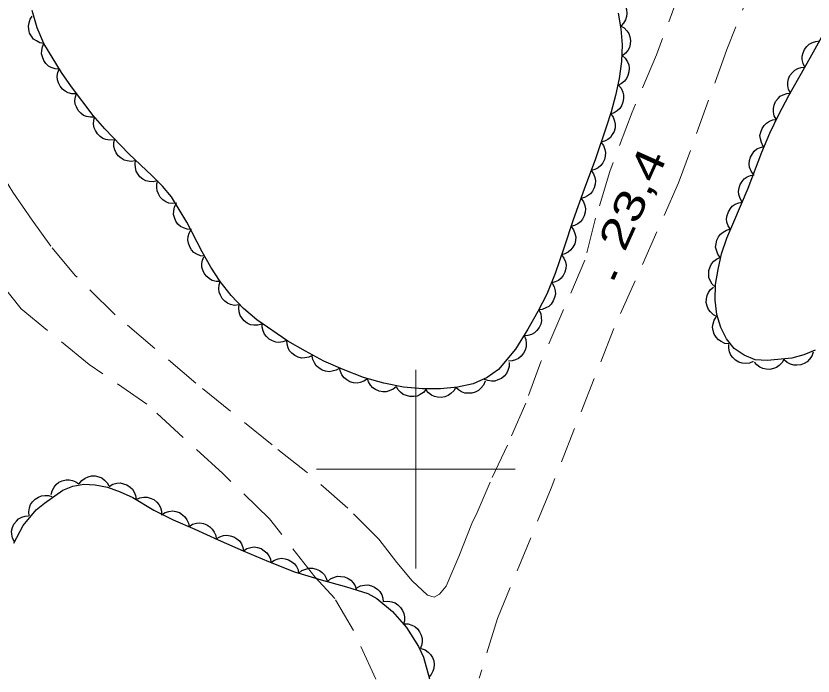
# Model space of a CAD drawing. Extents: x 356765 to 358572, y 5103174 to 5104650.
# Drawn here: x 357779.88 to 357819.98, y 5103689.59 to 5103722.8 of the extents above; entities that cross this region are included whole.
import ezdxf

# ---------------------------------------------------------------- set-up
doc = ezdxf.new("R2010")
doc.units = 0
doc.header["$LTSCALE"] = 0.6
doc.linetypes.add('DOT_DASHED', pattern=[7.7, 5, -1.2, 0.3, -1.2])
doc.linetypes.add('MEDIUM_DASHED', pattern=[4.5, 3, -1.5])
for name, color, linetype, lineweight in [('19', 7, 'Continuous', 13), ('3', 7, 'Continuous', 140), ('44', 7, 'Continuous', 25), ('61', 7, 'Continuous', 13)]:
    doc.layers.add(name, color=color, linetype=linetype, lineweight=lineweight)

msp = doc.modelspace()

# ---------------------------------------------------------------- linework, layer by layer
at = {"layer": '19', "linetype": 'MEDIUM_DASHED'}
for points in [[(357853.75, 5103801.72), (357850.76, 5103796.06), (357849.46, 5103793.76), (357848.21, 5103791.53), (357847.05, 5103789.83), (357845.67, 5103788.07), (357844.14, 5103786.58), (357842.34, 5103784.64), (357842.32, 5103784.62), (357840.65, 5103782.63), (357839.11, 5103780.07), (357837.42, 5103775.61), (357835.5, 5103770.34), (357833.17, 5103764.55), (357829.56, 5103755.76), (357825.69, 5103747.17), (357822.26, 5103737.98), (357819.05, 5103729.8), (357815.65, 5103721.11), (357813.22, 5103714.41), (357809.96, 5103707.07), (357806.8, 5103699.05), (357804.11, 5103692.49), (357803.18, 5103689.49)], [(357797.98, 5103689.44), (357796.86, 5103691.88), (357795.92, 5103693.5), (357794.91, 5103694.58), (357792.63, 5103697.5), (357790.29, 5103699.78), (357786.47, 5103703.27), (357783.57, 5103705.27), (357780.14, 5103708.06), (357777.89, 5103710.86), (357775.45, 5103715.24), (357773.7, 5103719.43), (357772.55, 5103722.79), (357772.1, 5103725.48), (357772.07, 5103728.22), (357772.35, 5103730.8), (357772.7, 5103733.52), (357773.02, 5103735.49), (357773.46, 5103737.48), (357773.92, 5103739.17)], [(357788.93, 5103704.33), (357784.88, 5103707.76), (357782.86, 5103709.75), (357781.63, 5103711.22), (357780.69, 5103712.52), (357779.72, 5103713.93), (357778.44, 5103716.01), (357777.77, 5103717.26), (357777.1, 5103718.51), (357776.51, 5103719.91), (357775.05, 5103723.93), (357774.51, 5103726.28), (357774.36, 5103728.8), (357774.34, 5103731.54), (357774.54, 5103733.47), (357775.59, 5103737.08), (357776.07, 5103738.28)], [(357813.34, 5103724.2), (357812.11, 5103720.84), (357810.88, 5103717.96), (357809.75, 5103714.98), (357809.04, 5103712.62), (357808.5, 5103710.51), (357807.4, 5103707.95), (357806.29, 5103705.4), (357805.53, 5103703.33), (357804.61, 5103701.21), (357803.73, 5103699.34), (357803.09, 5103697.83), (357802.81, 5103697.27), (357802.16, 5103695.61), (357801.86, 5103694.9), (357801.52, 5103694.12), (357801.19, 5103693.71), (357800.92, 5103693.57), (357800.58, 5103693.67), (357799.81, 5103694.39), (357799.04, 5103695.3), (357798.14, 5103696.48), (357796.57, 5103698.04), (357794.47, 5103699.89), (357792.77, 5103701.22), (357788.93, 5103704.33)]]:
    msp.add_lwpolyline(points, dxfattribs=at)
at = {"layer": '3'}
msp.add_line((357809.9, 5103709.56), (357810.06, 5103709.93), dxfattribs=at)
at = {"layer": '44'}
for points in [[(357809.99, 5103723.77), (357810.18, 5103723.7), (357810.34, 5103723.57), (357810.46, 5103723.46), (357810.54, 5103723.3), (357810.6, 5103723.13), (357810.61, 5103722.93), (357810.6, 5103722.77), (357810.54, 5103722.61), (357810.45, 5103722.44), (357810.33, 5103722.31)], [(357781.29, 5103721.41), (357781.09, 5103721.45), (357780.91, 5103721.55), (357780.77, 5103721.64), (357780.66, 5103721.78), (357780.57, 5103721.94), (357780.53, 5103722.13), (357780.51, 5103722.29), (357780.54, 5103722.46), (357780.6, 5103722.64), (357780.69, 5103722.79)], [(357810.3, 5103722.31), (357810.48, 5103722.2), (357810.62, 5103722.05), (357810.72, 5103721.92), (357810.77, 5103721.75), (357810.8, 5103721.57), (357810.78, 5103721.38), (357810.75, 5103721.22), (357810.67, 5103721.07), (357810.55, 5103720.92), (357810.41, 5103720.81)], [(357819.57, 5103720.23), (357819.48, 5103720.41), (357819.44, 5103720.61), (357819.44, 5103720.78), (357819.48, 5103720.95), (357819.55, 5103721.12), (357819.67, 5103721.27), (357819.79, 5103721.38), (357819.95, 5103721.46), (357820.12, 5103721.52), (357820.3, 5103721.54)], [(357782.06, 5103720.13), (357781.86, 5103720.14), (357781.66, 5103720.21), (357781.52, 5103720.28), (357781.39, 5103720.41), (357781.28, 5103720.56), (357781.21, 5103720.74), (357781.17, 5103720.89), (357781.18, 5103721.07), (357781.22, 5103721.25), (357781.29, 5103721.41)], [(357810.38, 5103720.81), (357810.53, 5103720.67), (357810.64, 5103720.5), (357810.71, 5103720.34), (357810.73, 5103720.17), (357810.72, 5103719.99), (357810.67, 5103719.8), (357810.6, 5103719.65), (357810.49, 5103719.52), (357810.35, 5103719.4), (357810.19, 5103719.32)], [(357782.91, 5103718.89), (357782.7, 5103718.88), (357782.5, 5103718.94), (357782.35, 5103719.01), (357782.22, 5103719.12), (357782.1, 5103719.26), (357782.02, 5103719.44), (357781.97, 5103719.59), (357781.96, 5103719.77), (357781.99, 5103719.95), (357782.05, 5103720.12)], [(357818.84, 5103718.92), (357818.75, 5103719.1), (357818.71, 5103719.3), (357818.71, 5103719.47), (357818.75, 5103719.64), (357818.82, 5103719.81), (357818.94, 5103719.96), (357819.06, 5103720.07), (357819.22, 5103720.15), (357819.39, 5103720.21), (357819.57, 5103720.23)], [(357810.19, 5103719.32), (357810.33, 5103719.16), (357810.41, 5103718.97), (357810.45, 5103718.81), (357810.45, 5103718.64), (357810.42, 5103718.46), (357810.34, 5103718.28), (357810.26, 5103718.14), (357810.13, 5103718.03), (357809.97, 5103717.93), (357809.8, 5103717.87)], [(357783.84, 5103717.71), (357783.63, 5103717.7), (357783.43, 5103717.74), (357783.28, 5103717.8), (357783.14, 5103717.91), (357783.01, 5103718.05), (357782.92, 5103718.22), (357782.86, 5103718.37), (357782.85, 5103718.54), (357782.87, 5103718.73), (357782.92, 5103718.9)], [(357818.13, 5103717.6), (357818.03, 5103717.78), (357817.99, 5103717.98), (357817.99, 5103718.15), (357818.03, 5103718.32), (357818.1, 5103718.49), (357818.22, 5103718.64), (357818.33, 5103718.76), (357818.48, 5103718.84), (357818.66, 5103718.9), (357818.84, 5103718.92)], [(357809.8, 5103717.87), (357809.92, 5103717.7), (357809.99, 5103717.51), (357810.03, 5103717.35), (357810.02, 5103717.17), (357809.97, 5103716.99), (357809.88, 5103716.83), (357809.79, 5103716.69), (357809.65, 5103716.58), (357809.49, 5103716.5), (357809.31, 5103716.45)], [(357784.82, 5103716.57), (357784.61, 5103716.55), (357784.41, 5103716.59), (357784.25, 5103716.64), (357784.11, 5103716.74), (357783.98, 5103716.87), (357783.88, 5103717.03), (357783.81, 5103717.18), (357783.79, 5103717.36), (357783.8, 5103717.54), (357783.84, 5103717.71)], [(357817.48, 5103716.24), (357817.38, 5103716.43), (357817.33, 5103716.62), (357817.31, 5103716.79), (357817.35, 5103716.96), (357817.42, 5103717.13), (357817.53, 5103717.29), (357817.64, 5103717.41), (357817.79, 5103717.5), (357817.96, 5103717.57), (357818.14, 5103717.59)], [(357785.89, 5103715.52), (357785.68, 5103715.48), (357785.48, 5103715.51), (357785.32, 5103715.55), (357785.17, 5103715.64), (357785.03, 5103715.76), (357784.92, 5103715.92), (357784.85, 5103716.07), (357784.81, 5103716.24), (357784.81, 5103716.43), (357784.85, 5103716.6)], [(357809.31, 5103716.45), (357809.44, 5103716.28), (357809.51, 5103716.09), (357809.54, 5103715.93), (357809.53, 5103715.75), (357809.49, 5103715.58), (357809.4, 5103715.41), (357809.3, 5103715.27), (357809.17, 5103715.16), (357809, 5103715.08), (357808.83, 5103715.03)], [(357816.98, 5103714.83), (357816.86, 5103715), (357816.79, 5103715.19), (357816.76, 5103715.35), (357816.78, 5103715.53), (357816.83, 5103715.7), (357816.93, 5103715.87), (357817.02, 5103716), (357817.16, 5103716.11), (357817.33, 5103716.19), (357817.51, 5103716.23)], [(357786.99, 5103714.5), (357786.79, 5103714.46), (357786.58, 5103714.47), (357786.42, 5103714.51), (357786.27, 5103714.59), (357786.12, 5103714.71), (357786.01, 5103714.86), (357785.93, 5103715), (357785.89, 5103715.17), (357785.87, 5103715.36), (357785.9, 5103715.53)], [(357808.82, 5103715.03), (357808.94, 5103714.86), (357809.01, 5103714.67), (357809.04, 5103714.51), (357809.02, 5103714.34), (357808.97, 5103714.16), (357808.88, 5103713.99), (357808.78, 5103713.86), (357808.64, 5103713.75), (357808.48, 5103713.67), (357808.3, 5103713.62)], [(357816.42, 5103713.44), (357816.31, 5103713.61), (357816.25, 5103713.81), (357816.23, 5103713.97), (357816.26, 5103714.15), (357816.31, 5103714.32), (357816.42, 5103714.48), (357816.52, 5103714.61), (357816.67, 5103714.7), (357816.84, 5103714.78), (357817.02, 5103714.81)], [(357787.98, 5103713.38), (357787.77, 5103713.36), (357787.57, 5103713.39), (357787.42, 5103713.45), (357787.27, 5103713.55), (357787.14, 5103713.68), (357787.05, 5103713.85), (357786.98, 5103714), (357786.96, 5103714.17), (357786.97, 5103714.36), (357787.02, 5103714.53)], [(357808.31, 5103713.62), (357808.43, 5103713.45), (357808.5, 5103713.26), (357808.53, 5103713.1), (357808.52, 5103712.93), (357808.47, 5103712.75), (357808.38, 5103712.58), (357808.28, 5103712.45), (357808.14, 5103712.34), (357807.98, 5103712.26), (357807.8, 5103712.21)], [(357788.71, 5103712.06), (357788.5, 5103712.07), (357788.31, 5103712.14), (357788.16, 5103712.21), (357788.03, 5103712.33), (357787.92, 5103712.48), (357787.85, 5103712.66), (357787.81, 5103712.82), (357787.82, 5103712.99), (357787.85, 5103713.18), (357787.93, 5103713.34)], [(357815.82, 5103712.06), (357815.71, 5103712.24), (357815.65, 5103712.43), (357815.63, 5103712.6), (357815.66, 5103712.77), (357815.72, 5103712.95), (357815.82, 5103713.11), (357815.92, 5103713.23), (357816.07, 5103713.33), (357816.24, 5103713.4), (357816.42, 5103713.44)], [(357789.37, 5103710.71), (357789.16, 5103710.73), (357788.98, 5103710.82), (357788.83, 5103710.9), (357788.72, 5103711.03), (357788.62, 5103711.19), (357788.56, 5103711.37), (357788.53, 5103711.53), (357788.54, 5103711.71), (357788.59, 5103711.88), (357788.68, 5103712.04)], [(357807.81, 5103712.21), (357807.93, 5103712.04), (357808, 5103711.85), (357808.04, 5103711.69), (357808.03, 5103711.51), (357807.99, 5103711.34), (357807.89, 5103711.17), (357807.8, 5103711.03), (357807.66, 5103710.92), (357807.5, 5103710.84), (357807.33, 5103710.79)], [(357815.31, 5103710.65), (357815.19, 5103710.82), (357815.12, 5103711.01), (357815.08, 5103711.17), (357815.1, 5103711.34), (357815.14, 5103711.52), (357815.23, 5103711.69), (357815.32, 5103711.83), (357815.46, 5103711.93), (357815.63, 5103712.02), (357815.8, 5103712.07)], [(357790.16, 5103709.44), (357789.95, 5103709.44), (357789.76, 5103709.5), (357789.61, 5103709.57), (357789.48, 5103709.69), (357789.36, 5103709.83), (357789.29, 5103710.01), (357789.24, 5103710.17), (357789.24, 5103710.34), (357789.27, 5103710.52), (357789.34, 5103710.69)], [(357807.33, 5103710.79), (357807.45, 5103710.62), (357807.52, 5103710.43), (357807.56, 5103710.27), (357807.54, 5103710.09), (357807.5, 5103709.91), (357807.41, 5103709.75), (357807.31, 5103709.61), (357807.18, 5103709.5), (357807.01, 5103709.42), (357806.84, 5103709.37)], [(357815.06, 5103709.17), (357814.91, 5103709.31), (357814.81, 5103709.49), (357814.74, 5103709.64), (357814.73, 5103709.82), (357814.74, 5103710), (357814.8, 5103710.18), (357814.87, 5103710.33), (357814.99, 5103710.46), (357815.13, 5103710.57), (357815.29, 5103710.65)], [(357791.09, 5103708.26), (357790.88, 5103708.24), (357790.68, 5103708.29), (357790.53, 5103708.35), (357790.39, 5103708.45), (357790.26, 5103708.59), (357790.17, 5103708.75), (357790.11, 5103708.91), (357790.09, 5103709.08), (357790.11, 5103709.27), (357790.16, 5103709.44)], [(357806.86, 5103709.36), (357806.96, 5103709.17), (357807.01, 5103708.97), (357807.02, 5103708.81), (357806.98, 5103708.64), (357806.91, 5103708.47), (357806.8, 5103708.31), (357806.69, 5103708.19), (357806.53, 5103708.11), (357806.36, 5103708.04), (357806.18, 5103708.02)], [(357815.15, 5103707.67), (357814.97, 5103707.77), (357814.82, 5103707.91), (357814.72, 5103708.04), (357814.65, 5103708.2), (357814.61, 5103708.38), (357814.62, 5103708.57), (357814.65, 5103708.74), (357814.72, 5103708.89), (357814.83, 5103709.04), (357814.97, 5103709.16)], [(357792.25, 5103707.29), (357792.05, 5103707.24), (357791.84, 5103707.25), (357791.68, 5103707.27), (357791.52, 5103707.35), (357791.37, 5103707.46), (357791.25, 5103707.61), (357791.16, 5103707.74), (357791.11, 5103707.91), (357791.09, 5103708.1), (357791.11, 5103708.28)], [(357806.18, 5103708.02), (357806.28, 5103707.83), (357806.31, 5103707.63), (357806.32, 5103707.47), (357806.28, 5103707.3), (357806.2, 5103707.13), (357806.08, 5103706.98), (357805.97, 5103706.86), (357805.81, 5103706.78), (357805.63, 5103706.72), (357805.46, 5103706.71)], [(357815.75, 5103706.3), (357815.54, 5103706.33), (357815.36, 5103706.42), (357815.22, 5103706.5), (357815.11, 5103706.64), (357815.01, 5103706.8), (357814.96, 5103706.98), (357814.93, 5103707.14), (357814.95, 5103707.32), (357815.01, 5103707.49), (357815.1, 5103707.65)], [(357793.51, 5103706.48), (357793.31, 5103706.4), (357793.11, 5103706.38), (357792.95, 5103706.39), (357792.78, 5103706.45), (357792.62, 5103706.54), (357792.48, 5103706.68), (357792.38, 5103706.8), (357792.31, 5103706.96), (357792.27, 5103707.14), (357792.27, 5103707.32)], [(357805.44, 5103706.72), (357805.53, 5103706.53), (357805.55, 5103706.32), (357805.55, 5103706.16), (357805.5, 5103705.99), (357805.42, 5103705.83), (357805.29, 5103705.68), (357805.17, 5103705.57), (357805.01, 5103705.5), (357804.84, 5103705.45), (357804.66, 5103705.44)], [(357794.8, 5103705.72), (357794.62, 5103705.63), (357794.41, 5103705.6), (357794.25, 5103705.59), (357794.08, 5103705.64), (357793.91, 5103705.72), (357793.76, 5103705.84), (357793.65, 5103705.96), (357793.57, 5103706.11), (357793.52, 5103706.29), (357793.51, 5103706.47)], [(357816.97, 5103705.41), (357816.78, 5103705.33), (357816.57, 5103705.32), (357816.41, 5103705.33), (357816.24, 5103705.39), (357816.08, 5103705.48), (357815.95, 5103705.62), (357815.85, 5103705.74), (357815.78, 5103705.91), (357815.74, 5103706.09), (357815.74, 5103706.27)], [(357819.98, 5103705.89), (357819.92, 5103705.69), (357819.8, 5103705.53), (357819.69, 5103705.4), (357819.53, 5103705.32), (357819.36, 5103705.25), (357819.17, 5103705.23), (357819.01, 5103705.23), (357818.84, 5103705.29), (357818.68, 5103705.37), (357818.54, 5103705.49)], [(357796.17, 5103705.09), (357795.99, 5103704.98), (357795.79, 5103704.93), (357795.63, 5103704.9), (357795.46, 5103704.93), (357795.28, 5103704.99), (357795.12, 5103705.1), (357794.99, 5103705.2), (357794.9, 5103705.35), (357794.82, 5103705.52), (357794.79, 5103705.69)], [(357818.53, 5103705.55), (357818.43, 5103705.37), (357818.28, 5103705.22), (357818.15, 5103705.12), (357817.99, 5103705.06), (357817.81, 5103705.02), (357817.62, 5103705.03), (357817.46, 5103705.06), (357817.3, 5103705.14), (357817.15, 5103705.25), (357817.03, 5103705.39)], [(357797.56, 5103704.55), (357797.39, 5103704.43), (357797.2, 5103704.36), (357797.04, 5103704.33), (357796.86, 5103704.35), (357796.68, 5103704.4), (357796.52, 5103704.5), (357796.39, 5103704.6), (357796.28, 5103704.74), (357796.2, 5103704.91), (357796.16, 5103705.08)], [(357804.69, 5103705.37), (357804.69, 5103705.16), (357804.63, 5103704.97), (357804.56, 5103704.82), (357804.45, 5103704.68), (357804.31, 5103704.57), (357804.13, 5103704.49), (357803.98, 5103704.43), (357803.8, 5103704.43), (357803.62, 5103704.46), (357803.45, 5103704.52)], [(357799.01, 5103704.15), (357798.85, 5103704.02), (357798.66, 5103703.94), (357798.5, 5103703.89), (357798.33, 5103703.9), (357798.15, 5103703.93), (357797.97, 5103704.01), (357797.83, 5103704.1), (357797.72, 5103704.23), (357797.62, 5103704.39), (357797.57, 5103704.56)], [(357803.48, 5103704.43), (357803.4, 5103704.23), (357803.27, 5103704.07), (357803.15, 5103703.96), (357802.99, 5103703.88), (357802.82, 5103703.83), (357802.63, 5103703.82), (357802.46, 5103703.83), (357802.3, 5103703.89), (357802.14, 5103703.99), (357802.01, 5103704.11)], [(357800.51, 5103704.02), (357800.38, 5103703.86), (357800.21, 5103703.75), (357800.06, 5103703.68), (357799.89, 5103703.65), (357799.7, 5103703.65), (357799.52, 5103703.7), (357799.36, 5103703.76), (357799.23, 5103703.87), (357799.1, 5103704.01), (357799.02, 5103704.16)], [(357802.01, 5103704.12), (357801.91, 5103703.94), (357801.76, 5103703.8), (357801.63, 5103703.7), (357801.46, 5103703.64), (357801.28, 5103703.6), (357801.09, 5103703.62), (357800.93, 5103703.65), (357800.78, 5103703.73), (357800.63, 5103703.84), (357800.51, 5103703.98)], [(357781.65, 5103698.72), (357781.7, 5103698.92), (357781.8, 5103699.1), (357781.9, 5103699.23), (357782.04, 5103699.34), (357782.21, 5103699.42), (357782.4, 5103699.46), (357782.56, 5103699.47), (357782.73, 5103699.44), (357782.9, 5103699.37), (357783.05, 5103699.27)], [(357783.06, 5103699.27), (357783.19, 5103699.43), (357783.36, 5103699.55), (357783.51, 5103699.62), (357783.68, 5103699.66), (357783.86, 5103699.66), (357784.05, 5103699.61), (357784.2, 5103699.56), (357784.34, 5103699.45), (357784.47, 5103699.32), (357784.56, 5103699.16)], [(357784.57, 5103699.13), (357784.75, 5103699.24), (357784.95, 5103699.29), (357785.12, 5103699.31), (357785.29, 5103699.27), (357785.46, 5103699.21), (357785.62, 5103699.1), (357785.74, 5103698.99), (357785.83, 5103698.84), (357785.9, 5103698.67), (357785.93, 5103698.49)], [(357780.55, 5103697.65), (357780.53, 5103697.86), (357780.57, 5103698.06), (357780.62, 5103698.22), (357780.72, 5103698.36), (357780.85, 5103698.5), (357781.01, 5103698.59), (357781.16, 5103698.66), (357781.34, 5103698.68), (357781.52, 5103698.68), (357781.69, 5103698.63)], [(357785.92, 5103698.47), (357786.11, 5103698.56), (357786.31, 5103698.59), (357786.48, 5103698.59), (357786.64, 5103698.55), (357786.81, 5103698.47), (357786.96, 5103698.34), (357787.07, 5103698.22), (357787.15, 5103698.07), (357787.2, 5103697.89), (357787.21, 5103697.71)], [(357787.21, 5103697.71), (357787.39, 5103697.82), (357787.58, 5103697.88), (357787.75, 5103697.9), (357787.92, 5103697.87), (357788.1, 5103697.82), (357788.26, 5103697.71), (357788.38, 5103697.61), (357788.48, 5103697.46), (357788.56, 5103697.29), (357788.59, 5103697.12)], [(357779.8, 5103696.34), (357779.71, 5103696.53), (357779.67, 5103696.73), (357779.66, 5103696.89), (357779.7, 5103697.06), (357779.78, 5103697.23), (357779.9, 5103697.38), (357780.01, 5103697.5), (357780.17, 5103697.58), (357780.34, 5103697.64), (357780.52, 5103697.66)], [(357788.59, 5103697.12), (357788.77, 5103697.23), (357788.97, 5103697.28), (357789.13, 5103697.3), (357789.31, 5103697.27), (357789.48, 5103697.21), (357789.64, 5103697.1), (357789.76, 5103696.99), (357789.86, 5103696.84), (357789.93, 5103696.67), (357789.96, 5103696.49)], [(357789.95, 5103696.49), (357790.13, 5103696.6), (357790.33, 5103696.66), (357790.49, 5103696.68), (357790.66, 5103696.65), (357790.84, 5103696.59), (357791, 5103696.49), (357791.13, 5103696.39), (357791.22, 5103696.24), (357791.3, 5103696.07), (357791.33, 5103695.89)], [(357791.33, 5103695.89), (357791.5, 5103696.01), (357791.7, 5103696.06), (357791.86, 5103696.09), (357792.04, 5103696.06), (357792.21, 5103696.01), (357792.37, 5103695.9), (357792.5, 5103695.8), (357792.6, 5103695.65), (357792.68, 5103695.49), (357792.71, 5103695.31)], [(357792.71, 5103695.31), (357792.88, 5103695.43), (357793.08, 5103695.49), (357793.24, 5103695.52), (357793.42, 5103695.49), (357793.59, 5103695.44), (357793.76, 5103695.34), (357793.89, 5103695.24), (357793.99, 5103695.1), (357794.07, 5103694.93), (357794.1, 5103694.75)], [(357794.11, 5103694.77), (357794.27, 5103694.91), (357794.46, 5103694.98), (357794.62, 5103695.03), (357794.8, 5103695.02), (357794.98, 5103694.98), (357795.15, 5103694.9), (357795.29, 5103694.81), (357795.4, 5103694.68), (357795.49, 5103694.52), (357795.55, 5103694.34)], [(357795.55, 5103694.35), (357795.71, 5103694.49), (357795.9, 5103694.57), (357796.05, 5103694.62), (357796.23, 5103694.61), (357796.41, 5103694.58), (357796.59, 5103694.5), (357796.73, 5103694.42), (357796.84, 5103694.28), (357796.94, 5103694.13), (357797, 5103693.96)], [(357797.03, 5103694.04), (357797.22, 5103694.13), (357797.42, 5103694.17), (357797.58, 5103694.18), (357797.76, 5103694.14), (357797.92, 5103694.07), (357798.08, 5103693.95), (357798.19, 5103693.84), (357798.28, 5103693.68), (357798.34, 5103693.51), (357798.36, 5103693.33)], [(357798.38, 5103693.34), (357798.59, 5103693.36), (357798.79, 5103693.33), (357798.95, 5103693.28), (357799.1, 5103693.18), (357799.23, 5103693.05), (357799.33, 5103692.89), (357799.4, 5103692.74), (357799.42, 5103692.57), (357799.42, 5103692.38), (357799.37, 5103692.21)], [(357799.4, 5103692.23), (357799.61, 5103692.23), (357799.8, 5103692.16), (357799.95, 5103692.09), (357800.08, 5103691.97), (357800.19, 5103691.82), (357800.27, 5103691.65), (357800.32, 5103691.49), (357800.32, 5103691.32), (357800.28, 5103691.13), (357800.21, 5103690.97)], [(357800.26, 5103690.98), (357800.46, 5103690.92), (357800.62, 5103690.8), (357800.74, 5103690.68), (357800.83, 5103690.53), (357800.9, 5103690.36), (357800.92, 5103690.17), (357800.91, 5103690), (357800.86, 5103689.84), (357800.77, 5103689.67), (357800.66, 5103689.54)]]:
    msp.add_lwpolyline(points, dxfattribs=at)
at = {"layer": '44', "linetype": 'DOT_DASHED'}
for points in [[(357810.18, 5103722.94), (357810.31, 5103722.15), (357810.37, 5103721.34), (357810.34, 5103720.51), (357810.23, 5103719.66), (357810.05, 5103718.8), (357809.83, 5103717.98), (357809.57, 5103717.2), (357809.03, 5103715.62), (357808.47, 5103714.08), (357807.92, 5103712.54), (357807.44, 5103711.12), (357807, 5103709.84), (357806.58, 5103708.8), (357806.14, 5103707.94), (357805.64, 5103707.04), (357805.02, 5103706.03), (357804.16, 5103705.01), (357803.58, 5103704.61), (357802.89, 5103704.3), (357802.1, 5103704.13), (357801.24, 5103704.05), (357800.33, 5103704.04), (357799.38, 5103704.13), (357798.38, 5103704.33), (357797.37, 5103704.62), (357796.35, 5103705.01), (357795.37, 5103705.44), (357794.44, 5103705.93), (357793.56, 5103706.44), (357792, 5103707.51), (357791.33, 5103708.09), (357790.71, 5103708.74), (357790.16, 5103709.44), (357789.68, 5103710.17), (357789.25, 5103710.94), (357788.48, 5103712.43), (357787.71, 5103713.7), (357787.26, 5103714.24), (357786.73, 5103714.75), (357785.56, 5103715.86), (357784.35, 5103717.12), (357783.77, 5103717.8), (357782.67, 5103719.23), (357782.17, 5103719.95), (357781.29, 5103721.42), (357780.95, 5103722.2), (357780.69, 5103723.07)], [(357820.08, 5103705.98), (357819.52, 5103705.76), (357818.91, 5103705.59), (357817.68, 5103705.46), (357817.07, 5103705.51), (357816.51, 5103705.73), (357816.01, 5103706.08), (357815.63, 5103706.55), (357815.35, 5103707.13), (357815.14, 5103707.79), (357815.05, 5103708.51), (357815.08, 5103709.29), (357815.2, 5103710.05), (357815.38, 5103710.84), (357815.65, 5103711.63), (357815.99, 5103712.45), (357816.72, 5103714.13), (357817.4, 5103715.95), (357817.8, 5103716.9), (357818.26, 5103717.84), (357818.77, 5103718.79), (357819.83, 5103720.69), (357820.84, 5103722.51)], [(357779.77, 5103696.28), (357780.25, 5103697.16), (357780.9, 5103697.95), (357781.31, 5103698.3), (357782.24, 5103698.95), (357782.75, 5103699.15), (357783.29, 5103699.25), (357783.87, 5103699.21), (357784.49, 5103699.09), (357785.13, 5103698.87), (357785.76, 5103698.57), (357786.82, 5103697.94), (357787.79, 5103697.46), (357788.88, 5103696.99), (357790.05, 5103696.45), (357791.31, 5103695.9), (357792.59, 5103695.36), (357793.89, 5103694.84), (357795.23, 5103694.44), (357796.51, 5103694.09), (357797.59, 5103693.74), (357798.04, 5103693.5), (357798.82, 5103692.84), (357799.53, 5103692.03), (357800.14, 5103691.08), (357800.38, 5103690.55), (357800.68, 5103689.45)]]:
    msp.add_lwpolyline(points, dxfattribs=at)
at = {"layer": '61'}
for p, q in [((357800, 5103695), (357800, 5103705)), ((357795, 5103700), (357805, 5103700))]:
    msp.add_line(p, q, dxfattribs=at)

# ---------------------------------------------------------------- texts
at = {"layer": '3', "width": 1.35}
msp.add_text('23,4   ', height=1.5, rotation=65.854, dxfattribs=at).set_placement((357810.5, 5103710.88))

doc.saveas('drawing.dxf')
